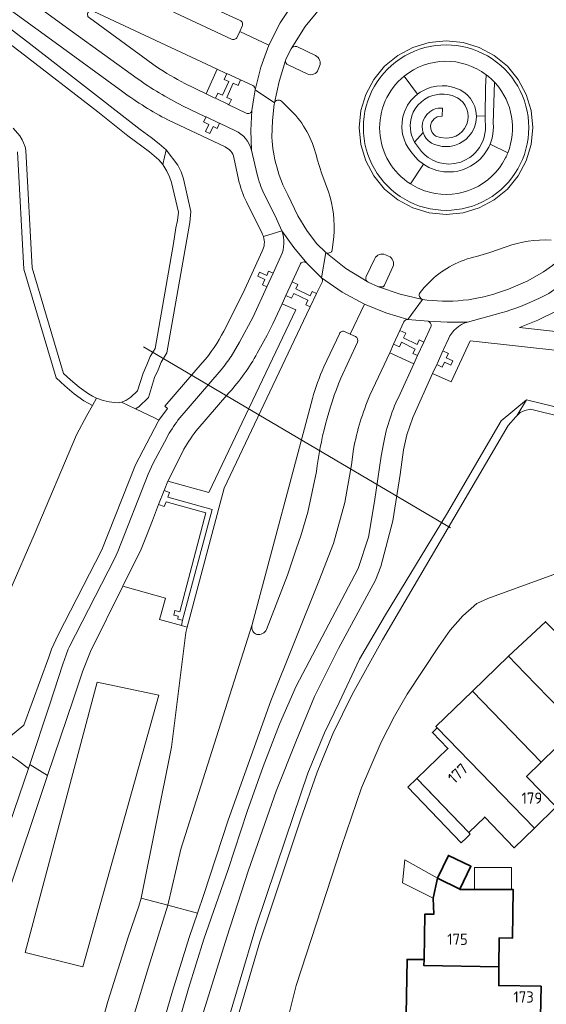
# Model space of a CAD drawing. Header units: metres. Extents: x 149984 to 156489, y 469398 to 478068.
# Tile 443 of 656: x 153673 to 153737, y 473089 to 473208. Entities that reach past the tile are written whole.
import ezdxf
from ezdxf.enums import TextEntityAlignment as Align

# ---------------------------------------------------------------- set-up
doc = ezdxf.new("R2010")
doc.units = ezdxf.units.M
doc.header["$LTSCALE"] = 0.75
for name, color, linetype, lineweight in [('B-WE-GR-BEPLANTING_CULTUUR_HEESTERS-GV', 252, 'Continuous', 18), ('B-WE-GR-BEPLANTING_CULTUUR_VASTE PLANTENVAK-GV', 252, 'Continuous', 18), ('B-WE-GR-STRUIK-GV', 252, 'Continuous', 13), ('B-WE-KW-KUNSTWERK_DUIKER-G', 6, 'Continuous', 18), ('B-WE-OG-BEBOUWING-GV', 6, 'Continuous', 35), ('B-WE-OG-BEBOUWING-T18', 1, 'Continuous', 18), ('B-WE-OG-BEBOUWING_LUIFEL-GV', 6, 'Continuous', 18), ('B-WE-OG-BEBOUWING_OVERBOUWING-GV', 6, 'Continuous', 18), ('B-WE-OG-TERREIN_BEGROEID-GV', 252, 'Continuous', 18), ('B-WE-OG-TERREIN_ERF-GV', 252, 'Continuous', 18), ('B-WE-OG-TERREIN_OEVER-GV', 252, 'Continuous', 18), ('B-WE-OG-WATER_MEER-GV', 252, 'Continuous', 18), ('B-WE-VH-GESLOTENVERHARDING_ASFALT-GV', 252, 'Continuous', 18), ('B-WE-VH-GESLOTENVERHARDING_BETON-GV', 252, 'Continuous', 18), ('B-WE-VH-OPENVERHARDING_BETONSTRAATSTEEN-GV', 252, 'Continuous', 18), ('B-WE-VH-OPENVERHARDING_TEGEL-GV', 252, 'Continuous', 18)]:
    doc.layers.add(name, color=color, linetype=linetype, lineweight=lineweight)
doc.styles.add('NLCS-ISO-M750-T18', font='NLCS-ISO.ttf', dxfattribs={"height": 1.35})

msp = doc.modelspace()

# ---------------------------------------------------------------- linework, layer by layer
at = {"layer": 'B-WE-GR-BEPLANTING_CULTUUR_HEESTERS-GV', "flags": 128}
for points in [[(153695.681, 473198.985), (153697.026, 473201.935), (153682.15, 473208.928), (153682.019, 473208.999), (153681.978, 473209.01), (153681.947, 473209.018), (153681.85, 473209.026), (153681.725, 473209.008), (153681.644, 473208.977), (153681.58, 473208.94), (153681.528, 473208.898), (153681.489, 473208.858), (153681.45, 473208.806), (153681.411, 473208.733), (153681.39, 473208.674), (153681.373, 473208.58), (153681.373, 473208.495), (153681.395, 473208.389), (153681.427, 473208.315), (153681.453, 473208.264), (153681.497, 473208.214), (153681.596, 473208.131), (153689.711, 473202.243)], [(153693.114, 473200.214), (153695.681, 473198.985)], [(153706.234, 473196.661), (153704.764, 473198.087)], [(153703.909, 473197.741), (153703.683, 473195.774), (153703.626, 473193.74)], [(153710.446, 473187.171), (153709.652, 473189.319), (153709.089, 473191.097)], [(153705.551, 473186.77), (153706.767, 473184.252), (153707.855, 473182.488), (153709.015, 473180.905), (153710.132, 473179.812), (153710.265, 473179.767), (153710.354, 473179.759), (153710.451, 473179.761), (153710.544, 473179.778), (153710.669, 473179.831), (153710.76, 473179.887), (153710.813, 473179.944), (153710.856, 473180.001), (153710.898, 473180.097), (153710.909, 473180.167), (153711.095, 473181.728)], [(153731.914, 473180.517), (153729.939, 473179.822), (153728.321, 473179.355)], [(153732.163, 473175.425), (153734.492, 473176.424), (153736.396, 473177.504), (153737.469, 473178.279), (153739.748, 473180.246)], [(153722.875, 473176.504), (153722.019, 473175.603), (153721.508, 473174.997)], [(153721.815, 473174.176), (153722.347, 473174.091)], [(153737.929, 473172.744), (153735.717, 473171.67), (153733.504, 473170.782), (153742.508, 473169.781), (153742.67, 473171.218), (153739.516, 473172.659)], [(153672.09, 473121.49), (153673.7, 473122.79), (153676.71, 473131.018), (153677.043, 473131.976), (153677.837, 473133.713), (153683.088, 473143.952), (153687.167, 473154.216), (153689.894, 473159.459), (153689.994, 473159.597), (153689.439, 473159.885), (153687.183, 473160.948), (153685.46, 473161.76), (153685.09, 473161.71), (153684.63, 473161.73), (153683.97, 473161.81), (153683.27, 473161.99), (153682.449, 473162.272), (153681.972, 473161.388), (153681.309, 473160.162), (153680.05, 473157.83), (153674.94, 473145.77), (153672, 473138.99)]]:
    msp.add_lwpolyline(points, dxfattribs=at)
at = {"layer": 'B-WE-GR-BEPLANTING_CULTUUR_HEESTERS-GV'}
for points in [[(153689.711, 473202.243, 0.0250193), (153693.114, 473200.214)], [(153703.939, 473197.881, 0.0712196), (153703.909, 473197.741)], [(153704.764, 473198.087, 0.5308045), (153703.939, 473197.881)], [(153709.089, 473191.097, 0.1317312), (153706.234, 473196.661)], [(153703.626, 473193.74, 0.1100492), (153705.551, 473186.77)], [(153711.095, 473181.728, 0.1019836), (153710.446, 473187.171)], [(153737.313, 473181.313, 0.1089173), (153731.914, 473180.517)], [(153728.321, 473179.355, 0.1360695), (153722.875, 473176.504)], [(153722.347, 473174.091, 0.1269447), (153732.163, 473175.425)], [(153721.508, 473174.997, 0.5249034), (153721.815, 473174.176)]]:
    msp.add_lwpolyline(points, format="xyb", dxfattribs=at)
at = {"layer": 'B-WE-GR-BEPLANTING_CULTUUR_VASTE PLANTENVAK-GV'}
for points in [[(153729.49, 473201.279, 0.3453858), (153719.588, 473201.107)], [(153719.588, 473201.107, 0.5125689), (153720.36, 473188.102)], [(153730.646, 473200.21, 0.0087538), (153730.48, 473200.391)], [(153732.092, 473191.857, 0.2830074), (153730.646, 473200.21)], [(153731.814, 473191.239, 0.0197819), (153732.092, 473191.857)], [(153722.649, 473187.113, 0.3556756), (153731.814, 473191.239)], [(153720.36, 473188.102, 0.078146), (153722.649, 473187.113)]]:
    msp.add_lwpolyline(points, format="xyb", dxfattribs=at)
at = {"layer": 'B-WE-GR-BEPLANTING_CULTUUR_VASTE PLANTENVAK-GV', "flags": 128}
for points in [[(153720.36, 473188.102), (153721.912, 473190.476), (153721.323, 473190.937), (153720.906, 473191.356), (153720.395, 473192.028), (153720.041, 473192.522), (153719.802, 473192.952), (153719.575, 473193.495), (153719.404, 473194.114), (153719.308, 473194.876), (153719.332, 473195.586), (153719.427, 473196.188), (153719.621, 473196.825), (153719.99, 473197.59), (153720.396, 473198.169), (153720.858, 473198.662), (153721.203, 473198.953), (153719.588, 473201.107)], [(153719.588, 473201.107), (153721.203, 473198.953), (153721.512, 473199.172), (153722.321, 473199.597), (153722.865, 473199.783), (153723.51, 473199.916), (153724.16, 473199.96), (153724.734, 473199.927), (153725.598, 473199.745), (153726.34, 473199.447), (153726.903, 473199.117), (153727.235, 473198.825), (153727.24, 473198.819), (153727.593, 473198.411), (153727.926, 473197.869), (153728.108, 473197.437), (153728.25, 473196.894), (153728.308, 473196.272), (153729.381, 473196.324), (153729.394, 473199.748), (153729.49, 473201.279)], [(153730.48, 473200.391), (153730.339, 473195.404), (153730.357, 473195.018), (153730.339, 473194.514), (153730.297, 473194.156), (153730.195, 473193.644), (153730.085, 473193.262), (153729.953, 473192.906), (153732.092, 473191.857)], [(153732.092, 473191.857), (153729.953, 473192.906), (153729.796, 473192.557), (153729.536, 473192.091), (153729.218, 473191.636), (153728.746, 473191.105), (153728.335, 473190.738), (153728.045, 473190.521), (153727.585, 473190.233), (153727.097, 473189.991), (153726.627, 473189.813), (153726.051, 473189.66), (153725.526, 473189.576), (153724.884, 473189.546), (153724.361, 473189.577), (153723.537, 473189.732), (153722.567, 473190.096), (153721.912, 473190.476), (153720.36, 473188.102)]]:
    msp.add_lwpolyline(points, dxfattribs=at)
for points in [[(153720.852, 473193.136), (153721.873, 473194.3), (153721.792, 473194.646), (153721.767, 473195.086), (153721.811, 473195.455), (153721.895, 473195.758), (153722.068, 473196.135), (153722.324, 473196.495), (153722.665, 473196.816), (153723.047, 473197.052), (153723.342, 473197.172), (153723.694, 473197.257), (153724.202, 473197.235), (153724.172, 473196.28), (153723.577, 473196.194), (153723.192, 473195.955), (153722.9, 473195.571), (153722.775, 473195.154), (153722.796, 473194.714), (153722.964, 473194.309), (153723.216, 473194.017), (153723.407, 473193.882), (153723.935, 473193.713), (153724.676, 473193.608), (153725.319, 473193.689), (153725.829, 473193.876), (153726.242, 473194.126), (153726.598, 473194.444), (153726.871, 473194.79), (153727.134, 473195.302), (153727.266, 473195.776), (153727.308, 473196.223), (153727.262, 473196.738), (153727.157, 473197.126), (153726.944, 473197.583), (153726.69, 473197.943), (153726.324, 473198.302), (153726.04, 473198.475), (153725.389, 473198.76), (153724.826, 473198.901), (153724.399, 473198.95), (153723.855, 473198.943), (153723.066, 473198.793), (153722.56, 473198.602), (153722.073, 473198.334), (153721.663, 473198.027), (153721.234, 473197.595), (153720.918, 473197.167), (153720.69, 473196.755), (153720.519, 473196.333), (153720.381, 473195.803), (153720.318, 473195.21), (153720.332, 473194.746), (153720.389, 473194.351), (153720.483, 473193.976), (153720.661, 473193.504)], [(153728.308, 473196.272), (153728.282, 473195.803), (153728.197, 473195.349), (153728.018, 473194.821), (153727.754, 473194.315), (153727.449, 473193.897), (153727.033, 473193.479), (153726.597, 473193.17), (153726.274, 473192.986), (153725.677, 473192.75), (153725.117, 473192.636), (153724.705, 473192.612), (153724.182, 473192.641), (153723.742, 473192.729), (153723.249, 473192.854), (153722.887, 473193.027), (153722.531, 473193.288), (153722.244, 473193.595), (153722.043, 473193.903), (153721.873, 473194.3), (153720.852, 473193.136), (153721.674, 473192.002), (153722.122, 473191.561), (153722.484, 473191.284), (153723.027, 473190.965), (153723.699, 473190.698), (153724.321, 473190.557), (153724.967, 473190.507), (153725.643, 473190.556), (153726.409, 473190.743), (153726.922, 473190.955), (153727.507, 473191.299), (153727.859, 473191.572), (153728.171, 473191.866), (153728.401, 473192.126), (153728.672, 473192.495), (153728.93, 473192.942), (153729.13, 473193.406), (153729.241, 473193.754), (153729.335, 473194.181), (153729.389, 473194.648), (153729.381, 473196.324)]]:
    msp.add_lwpolyline(points, close=True, dxfattribs=at)
at = {"layer": 'B-WE-GR-STRUIK-GV', "flags": 128}
for points in [[(153721.203, 473198.953), (153720.858, 473198.662), (153720.396, 473198.169), (153719.99, 473197.59), (153719.621, 473196.825), (153719.427, 473196.188), (153719.332, 473195.586), (153719.308, 473194.876), (153719.404, 473194.114), (153719.575, 473193.495), (153719.802, 473192.952), (153720.041, 473192.522), (153720.395, 473192.028), (153720.906, 473191.356), (153721.323, 473190.937), (153721.912, 473190.476), (153722.567, 473190.096), (153723.537, 473189.732), (153724.361, 473189.577), (153724.884, 473189.546), (153725.526, 473189.576), (153726.051, 473189.66), (153726.627, 473189.813), (153727.097, 473189.991), (153727.585, 473190.233), (153728.045, 473190.521), (153728.335, 473190.738), (153728.746, 473191.105), (153729.218, 473191.636), (153729.536, 473192.091), (153729.796, 473192.557), (153729.953, 473192.906), (153730.085, 473193.262), (153730.195, 473193.644), (153730.297, 473194.156), (153730.339, 473194.514), (153730.357, 473195.018), (153730.339, 473195.404), (153730.48, 473200.391)], [(153729.49, 473201.279), (153729.394, 473199.748), (153729.381, 473196.324), (153729.389, 473194.648), (153729.335, 473194.181), (153729.241, 473193.754), (153729.13, 473193.406), (153728.93, 473192.942), (153728.672, 473192.495), (153728.401, 473192.126), (153728.171, 473191.866), (153727.859, 473191.572), (153727.507, 473191.299), (153726.922, 473190.955), (153726.409, 473190.743), (153725.643, 473190.556), (153724.967, 473190.507), (153724.321, 473190.557), (153723.699, 473190.698), (153723.027, 473190.965), (153722.484, 473191.284), (153722.122, 473191.561), (153721.674, 473192.002), (153720.852, 473193.136), (153720.661, 473193.504), (153720.483, 473193.976), (153720.389, 473194.351), (153720.332, 473194.746), (153720.318, 473195.21), (153720.381, 473195.803), (153720.519, 473196.333), (153720.69, 473196.755), (153720.918, 473197.167), (153721.234, 473197.595), (153721.663, 473198.027), (153722.073, 473198.334), (153722.56, 473198.602), (153723.066, 473198.793), (153723.855, 473198.943), (153724.399, 473198.95), (153724.826, 473198.901), (153725.389, 473198.76), (153726.04, 473198.475), (153726.324, 473198.302), (153726.69, 473197.943), (153726.944, 473197.583), (153727.157, 473197.126), (153727.262, 473196.738), (153727.308, 473196.223), (153727.266, 473195.776), (153727.134, 473195.302), (153726.871, 473194.79), (153726.598, 473194.444), (153726.242, 473194.126), (153725.829, 473193.876), (153725.319, 473193.689), (153724.676, 473193.608), (153723.935, 473193.713), (153723.407, 473193.882), (153723.216, 473194.017), (153722.964, 473194.309), (153722.796, 473194.714), (153722.775, 473195.154), (153722.9, 473195.571), (153723.192, 473195.955), (153723.577, 473196.194), (153724.172, 473196.28), (153724.202, 473197.235), (153723.694, 473197.257), (153723.342, 473197.172), (153723.047, 473197.052), (153722.665, 473196.816), (153722.324, 473196.495), (153722.068, 473196.135), (153721.895, 473195.758), (153721.811, 473195.455), (153721.767, 473195.086), (153721.792, 473194.646), (153721.873, 473194.3), (153722.043, 473193.903), (153722.244, 473193.595), (153722.531, 473193.288), (153722.887, 473193.027), (153723.249, 473192.854), (153723.742, 473192.729), (153724.182, 473192.641), (153724.705, 473192.612), (153725.117, 473192.636), (153725.677, 473192.75), (153726.274, 473192.986), (153726.597, 473193.17), (153727.033, 473193.479), (153727.449, 473193.897), (153727.754, 473194.315), (153728.018, 473194.821), (153728.197, 473195.349), (153728.282, 473195.803), (153728.308, 473196.272), (153728.25, 473196.894), (153728.108, 473197.437), (153727.926, 473197.869), (153727.593, 473198.411), (153727.24, 473198.819), (153727.235, 473198.825), (153726.903, 473199.117), (153726.34, 473199.447), (153725.598, 473199.745), (153724.734, 473199.927), (153724.16, 473199.96), (153723.51, 473199.916), (153722.865, 473199.783), (153722.321, 473199.597), (153721.512, 473199.172), (153721.203, 473198.953)]]:
    msp.add_lwpolyline(points, dxfattribs=at)
at = {"layer": 'B-WE-GR-STRUIK-GV'}
msp.add_lwpolyline([(153730.48, 473200.391, 0.0415844), (153729.49, 473201.279)], format="xyb", dxfattribs=at)
at = {"layer": 'B-WE-KW-KUNSTWERK_DUIKER-G', "flags": 128}
msp.add_lwpolyline([(153725.188, 473146.619), (153688.146, 473168.446)], dxfattribs=at)
at = {"layer": 'B-WE-OG-BEBOUWING-GV', "flags": 128}
for points in [[(153734.199, 473129.028), (153744.06, 473118.878), (153746.554, 473121.301), (153742.973, 473124.988), (153744.88, 473126.847), (153738.616, 473133.309), (153736.623, 473135.278), (153732.181, 473131.11)], [(153744.06, 473118.878), (153734.199, 473129.028), (153732.181, 473131.11), (153727.832, 473126.894), (153736.126, 473118.337), (153737.894, 473120.054), (153741.475, 473116.367)], [(153723.56, 473122.476), (153735.309, 473110.379), (153737.939, 473112.933), (153734.358, 473116.62), (153736.126, 473118.337), (153727.832, 473126.894), (153723.421, 473122.619)], [(153735.309, 473110.379), (153723.56, 473122.476), (153722.986, 473121.919), (153724.865, 473119.98), (153721.131, 473116.361), (153727.372, 473109.835), (153729.308, 473111.717), (153732.86, 473108)], [(153723.593, 473104.346), (153726.316, 473103.026), (153727.646, 473105.77), (153724.922, 473107.09)], [(153721.975, 473093.78), (153731.023, 473093.656), (153731.071, 473097.137), (153732.641, 473097.082), (153732.723, 473102.981), (153726.323, 473102.983), (153726.316, 473103.026), (153723.593, 473104.346), (153723.096, 473101.943), (153723.162, 473099.976), (153722.067, 473099.974), (153721.986, 473094.506)], [(153731.023, 473093.656), (153721.975, 473093.78), (153721.986, 473094.506), (153719.941, 473094.536), (153719.845, 473087.886), (153736.047, 473087.649), (153736.1, 473091.292), (153730.992, 473091.367)]]:
    msp.add_lwpolyline(points, close=True, dxfattribs=at)
at = {"layer": 'B-WE-OG-BEBOUWING_LUIFEL-GV', "flags": 128}
for points in [[(153727.372, 473109.835), (153722.296, 473115.143), (153721.131, 473116.361), (153720.041, 473115.318), (153726.472, 473108.593), (153727.127, 473109.219), (153727.563, 473109.636)], [(153723.593, 473104.346), (153719.676, 473106.557), (153719.396, 473103.756), (153723.096, 473101.943)]]:
    msp.add_lwpolyline(points, close=True, dxfattribs=at)
at = {"layer": 'B-WE-OG-BEBOUWING_OVERBOUWING-GV', "flags": 128}
msp.add_lwpolyline([(153728.069, 473102.982), (153732.531, 473102.981), (153732.532, 473105.618), (153728.07, 473105.619)], close=True, dxfattribs=at)
at = {"layer": 'B-WE-OG-TERREIN_BEGROEID-GV', "flags": 128}
for points in [[(153685.643, 473199.209), (153677.489, 473205.153), (153663.792, 473215.103)], [(153671.607, 473207.177), (153674.174, 473205.22), (153680.299, 473200.477), (153687.732, 473194.666), (153689.059, 473193.693), (153690.034, 473192.947), (153690.88, 473192.223), (153692.26, 473190.353), (153692.662, 473189.562), (153692.963, 473188.707), (153693.851, 473184.797), (153693.715, 473183.453), (153690.958, 473167.72), (153690.278, 473166.61), (153689.907, 473165.664), (153689.471, 473164.744), (153688.72, 473162.322), (153687.559, 473161.191), (153687.183, 473160.948), (153689.439, 473159.885), (153689.994, 473159.597), (153691.022, 473161.01), (153690.689, 473161.305), (153695.228, 473166.517)], [(153697.965, 473192.574), (153691.062, 473195.839)], [(153672, 473138.99), (153674.94, 473145.77), (153680.05, 473157.83), (153681.309, 473160.162), (153681.972, 473161.388), (153680.922, 473161.95), (153679.753, 473162.792), (153678.654, 473163.724), (153677.609, 473164.706), (153673.698, 473177.828), (153672.925, 473191.998)], [(153699.598, 473188.644), (153699.034, 473191.283)], [(153702.462, 473182.105), (153700.549, 473185.955)], [(153697.825, 473170.351), (153700.143, 473174.949), (153702.434, 473179.979)], [(153692.818, 473155.757), (153691.061, 473152.251), (153696.01, 473150.889), (153706.507, 473172.926), (153704.866, 473173.652), (153703.729, 473171.22), (153703.044, 473169.876), (153701.859, 473167.693)], [(153744.336, 473167.32), (153727.553, 473169.185), (153725.268, 473164.211), (153723.024, 473165.221), (153720.631, 473159.938), (153719.922, 473157.822), (153719.491, 473156.017), (153719.113, 473153.026), (153718.226, 473147.454), (153716.774, 473141.952), (153716.119, 473140.276), (153711.66, 473132.03), (153708.78, 473126.26), (153706.6, 473120.98), (153704.14, 473114.83), (153700.79, 473105.3), (153698.17, 473097.21), (153694.59, 473085.75)], [(153720.734, 473166.392), (153717.838, 473167.744), (153715.459, 473162.598)], [(153719.103, 473162.794), (153720.734, 473166.392)], [(153698.445, 473162.911), (153694.458, 473158.275)], [(153697.156, 473083.146), (153699.777, 473092.049), (153701.705, 473098.404), (153705.29, 473109.155), (153707.974, 473117.002), (153709.96, 473121.884), (153711.744, 473125.553), (153714.178, 473130.753), (153717.316, 473136.093), (153724.686, 473148.236), (153731.306, 473159.529), (153734.36, 473162.049), (153751.831, 473157.799)], [(153691.96, 473085.44), (153693.54, 473091.01), (153695.41, 473096.96), (153698.35, 473105.39), (153700.62, 473112.37), (153702.59, 473117.83), (153704.55, 473122.92), (153706.57, 473127.52), (153714.024, 473141.697), (153715.282, 473145.499), (153716.005, 473149.797), (153716.82, 473155.267), (153717.077, 473156.75)], [(153713.486, 473156.117), (153713.226, 473154.2), (153712.444, 473149.666), (153711.044, 473144.725), (153709.3, 473140.186), (153703.486, 473125.747), (153698.331, 473111.328), (153695.391, 473102.348), (153694.638, 473100.103), (153693.66, 473097.19), (153691.64, 473090.7), (153688.78, 473080.9)], [(153682.71, 473085.45), (153683.82, 473089.45), (153686.29, 473097.22), (153687.56, 473100.95), (153687.852, 473101.906), (153691.511, 473120.131), (153693.23, 473133.972), (153693.404, 473134.625), (153692.697, 473134.824), (153690.08, 473135.56), (153690.254, 473136.226), (153690.765, 473138.116), (153685.624, 473139.587), (153681.714, 473131.683), (153680.804, 473129.36), (153679.685, 473125.995), (153676.539, 473116.737), (153671.56, 473101.82)], [(153670.84, 473107.57), (153674.242, 473117.587), (153672.909, 473118.561)]]:
    msp.add_lwpolyline(points, dxfattribs=at)
at = {"layer": 'B-WE-OG-TERREIN_BEGROEID-GV'}
for points in [[(153691.062, 473195.839, -0.0380882), (153685.643, 473199.209)], [(153699.034, 473191.283, 0.2516998), (153697.965, 473192.574)], [(153700.549, 473185.955, -0.0545516), (153699.598, 473188.644)], [(153702.434, 473179.979, 0.2106267), (153702.609, 473181.759)], [(153702.609, 473181.759, 0.0429648), (153702.462, 473182.105)], [(153695.228, 473166.517, 0.0601934), (153697.825, 473170.351)], [(153701.859, 473167.693, -0.0585628), (153698.445, 473162.911)], [(153715.459, 473162.598, 0.056031), (153713.486, 473156.117)], [(153717.077, 473156.75, -0.0694511), (153719.103, 473162.794)], [(153694.458, 473158.275, 0.0428292), (153692.818, 473155.757)]]:
    msp.add_lwpolyline(points, format="xyb", dxfattribs=at)
at = {"layer": 'B-WE-OG-TERREIN_BEGROEID-GV', "flags": 128}
for points in [[(153682.556, 473128.002), (153689.985, 473126.405), (153680.815, 473093.641), (153673.867, 473095.348)], [(153682.556, 473128.002), (153673.867, 473095.348), (153680.815, 473093.641), (153689.985, 473126.405)]]:
    msp.add_lwpolyline(points, close=True, dxfattribs=at)
at = {"layer": 'B-WE-OG-TERREIN_ERF-GV', "flags": 128}
for points in [[(153740.168, 473141.891), (153729.68, 473138.1), (153728.34, 473137.48), (153726.68, 473135.99), (153725.14, 473134.28), (153723.73, 473132.26), (153719.95, 473126.55), (153718.4, 473123.9), (153716.81, 473120.74), (153714.43, 473115.23), (153712.01, 473108.14), (153706.57, 473091.4), (153705.14, 473085.76)], [(153737.894, 473120.054), (153736.126, 473118.337), (153734.358, 473116.62), (153737.939, 473112.933), (153735.309, 473110.379), (153732.86, 473108), (153729.308, 473111.717), (153727.372, 473109.835), (153721.131, 473116.361), (153724.865, 473119.98), (153722.986, 473121.919), (153723.56, 473122.476), (153723.421, 473122.619), (153727.832, 473126.894), (153732.181, 473131.11), (153736.623, 473135.278), (153738.616, 473133.309)], [(153719.845, 473087.886), (153719.941, 473094.536), (153721.986, 473094.506), (153722.067, 473099.974), (153723.162, 473099.976), (153723.096, 473101.943), (153723.593, 473104.346), (153724.922, 473107.09), (153727.646, 473105.77), (153726.316, 473103.026), (153726.323, 473102.983), (153732.723, 473102.981), (153732.641, 473097.082), (153731.071, 473097.137), (153731.023, 473093.656), (153730.992, 473091.367), (153736.1, 473091.292), (153736.047, 473087.649)]]:
    msp.add_lwpolyline(points, dxfattribs=at)
at = {"layer": 'B-WE-OG-TERREIN_OEVER-GV', "flags": 128}
for points in [[(153662.95, 473211.89), (153673.26, 473204.03), (153682.61, 473196.79), (153686.24, 473193.9), (153688.87, 473191.97), (153689.99, 473191.01), (153690.47, 473190.46), (153690.88, 473192.223), (153690.034, 473192.947), (153689.059, 473193.693), (153687.732, 473194.666), (153680.299, 473200.477), (153674.174, 473205.22), (153671.607, 473207.177), (153671.601, 473207.181), (153663.709, 473213.19)], [(153672.925, 473191.998), (153673.698, 473177.828), (153677.609, 473164.706), (153678.654, 473163.724), (153679.753, 473162.792), (153680.922, 473161.95), (153681.972, 473161.388), (153682.449, 473162.272), (153681.96, 473162.48), (153681.48, 473162.78), (153680.37, 473163.58), (153679.32, 473164.47), (153678.49, 473165.25), (153674.69, 473178), (153673.92, 473192.12), (153673.83, 473192.59), (153673.66, 473193.06), (153673.48, 473193.43), (153673.19, 473193.9), (153672.42, 473194.82)], [(153696.98, 473079.01), (153702.17, 473096.64), (153707.05, 473111.27), (153709.08, 473117.14), (153710.99, 473121.76), (153713.32, 473126.49), (153716.96, 473133.08), (153732.12, 473158.94), (153733.07, 473160.02), (153733.199, 473160.142), (153734.36, 473162.049), (153731.306, 473159.529), (153724.686, 473148.236), (153717.316, 473136.093), (153714.178, 473130.753), (153711.744, 473125.553), (153709.96, 473121.884), (153707.974, 473117.002), (153705.29, 473109.155), (153701.705, 473098.404), (153699.777, 473092.049), (153697.156, 473083.146)]]:
    msp.add_lwpolyline(points, dxfattribs=at)
for points in [[(153685.46, 473161.76), (153687.183, 473160.948), (153687.559, 473161.191), (153688.72, 473162.322), (153689.471, 473164.744), (153689.907, 473165.664), (153690.278, 473166.61), (153690.958, 473167.72), (153693.715, 473183.453), (153693.851, 473184.797), (153692.963, 473188.707), (153692.662, 473189.562), (153692.26, 473190.353), (153690.88, 473192.223), (153690.47, 473190.46), (153690.94, 473189.64), (153691.28, 473188.97), (153691.52, 473188.29), (153692.334, 473184.704), (153692.23, 473183.68), (153692.05, 473182.8), (153691.75, 473180.9), (153689.53, 473168.26), (153688.93, 473167.28), (153688.53, 473166.26), (153688.07, 473165.29), (153687.4, 473163.13), (153686.62, 473162.37), (153686, 473161.97)], [(153734.36, 473162.049), (153733.199, 473160.142), (153733.6, 473160.52), (153734.16, 473160.78), (153734.84, 473160.92), (153750.13, 473157.16), (153751.831, 473157.799)]]:
    msp.add_lwpolyline(points, close=True, dxfattribs=at)
at = {"layer": 'B-WE-OG-WATER_MEER-GV', "flags": 128}
for points in [[(153672.42, 473194.82), (153673.19, 473193.9), (153673.48, 473193.43), (153673.66, 473193.06), (153673.83, 473192.59), (153673.92, 473192.12), (153674.69, 473178), (153678.49, 473165.25), (153679.32, 473164.47), (153680.37, 473163.58), (153681.48, 473162.78), (153681.96, 473162.48), (153682.449, 473162.272), (153683.27, 473161.99), (153683.97, 473161.81), (153684.63, 473161.73), (153685.09, 473161.71), (153685.46, 473161.76), (153686, 473161.97), (153686.62, 473162.37), (153687.4, 473163.13), (153688.07, 473165.29), (153688.53, 473166.26), (153688.93, 473167.28), (153689.53, 473168.26), (153691.75, 473180.9), (153692.05, 473182.8), (153692.23, 473183.68), (153692.334, 473184.704), (153691.52, 473188.29), (153691.28, 473188.97), (153690.94, 473189.64), (153690.47, 473190.46), (153689.99, 473191.01), (153688.87, 473191.97), (153686.24, 473193.9), (153682.61, 473196.79), (153673.26, 473204.03), (153662.95, 473211.89)], [(153750.13, 473157.16), (153734.84, 473160.92), (153734.16, 473160.78), (153733.6, 473160.52), (153733.199, 473160.142), (153733.07, 473160.02), (153732.12, 473158.94), (153716.96, 473133.08), (153713.32, 473126.49), (153710.99, 473121.76), (153709.08, 473117.14), (153707.05, 473111.27), (153702.17, 473096.64), (153696.98, 473079.01)], [(153705.14, 473085.76), (153706.57, 473091.4), (153712.01, 473108.14), (153714.43, 473115.23), (153716.81, 473120.74), (153718.4, 473123.9), (153719.95, 473126.55), (153723.73, 473132.26), (153725.14, 473134.28), (153726.68, 473135.99), (153728.34, 473137.48), (153729.68, 473138.1), (153740.168, 473141.891)]]:
    msp.add_lwpolyline(points, dxfattribs=at)
at = {"layer": 'B-WE-VH-GESLOTENVERHARDING_ASFALT-GV', "flags": 128}
for points in [[(153645.32, 473226.593), (153645.63, 473226.45), (153660.619, 473219.383), (153664.194, 473217.529), (153665.088, 473216.979), (153681.978, 473209.01), (153682.019, 473208.999), (153682.15, 473208.928), (153697.026, 473201.935), (153698.027, 473201.479), (153698.176, 473201.411), (153699.665, 473200.732), (153699.816, 473200.663), (153701.32, 473199.977)], [(153689.711, 473202.243), (153681.596, 473208.131), (153681.497, 473208.214), (153681.453, 473208.264), (153681.427, 473208.315), (153681.395, 473208.389), (153681.373, 473208.495), (153681.373, 473208.58), (153681.39, 473208.674), (153681.411, 473208.733), (153681.45, 473208.806), (153681.489, 473208.858), (153681.528, 473208.898), (153681.58, 473208.94), (153681.644, 473208.977), (153681.725, 473209.008), (153681.85, 473209.026), (153681.947, 473209.018), (153681.978, 473209.01), (153665.088, 473216.979), (153679.551, 473206.476), (153687.348, 473200.846)], [(153688.378, 473212.65), (153690.68, 473211.883), (153692.54, 473211.173), (153699.799, 473207.827)], [(153698.757, 473205.582), (153687.645, 473210.792)], [(153700.034, 473207.139), (153699.741, 473206.486), (153703.27, 473204.849), (153704.642, 473207.55), (153706.324, 473210.07)], [(153705.32, 473203.152), (153705.943, 473204.418), (153707.648, 473207.083), (153709.513, 473209.399), (153706.324, 473210.07), (153704.642, 473207.55), (153703.27, 473204.849), (153702.292, 473202.209), (153701.61, 473199.477), (153703.939, 473197.881)], [(153709.513, 473209.399), (153707.648, 473207.083), (153705.943, 473204.418)], [(153701.61, 473199.477), (153702.292, 473202.209), (153703.27, 473204.849), (153699.741, 473206.486), (153699.449, 473205.834)], [(153706.614, 473204.67), (153708.895, 473203.603)], [(153703.939, 473197.881), (153704.494, 473200.478), (153705.278, 473203.017)], [(153705.278, 473203.017), (153704.494, 473200.478), (153703.939, 473197.881)], [(153707.899, 473201.388), (153705.571, 473202.47)], [(153709.373, 473202.323), (153709.201, 473201.893)], [(153700.535, 473196.661), (153698.442, 473197.664), (153698.297, 473197.733), (153696.818, 473198.441), (153696.673, 473198.51), (153695.681, 473198.985), (153693.114, 473200.214)], [(153703.939, 473197.881), (153701.61, 473199.477), (153701.44, 473198.484), (153701.217, 473196.953), (153701.101, 473194.566), (153701.149, 473192.177), (153701.852, 473189.247)], [(153704.764, 473198.087), (153706.234, 473196.661)], [(153692.849, 473197.544), (153695.63, 473196.221), (153695.681, 473196.197), (153697.255, 473195.448), (153697.306, 473195.424), (153699.213, 473194.517)], [(153701.149, 473192.177), (153701.101, 473194.566), (153701.217, 473196.953)], [(153703.626, 473193.74), (153703.683, 473195.774), (153703.909, 473197.741)], [(153709.089, 473191.097), (153709.652, 473189.319), (153710.446, 473187.171)], [(153702.646, 473186.951), (153704.004, 473184.271), (153704.814, 473182.456), (153706.255, 473180.446), (153707.822, 473178.531), (153709.621, 473176.768), (153710.132, 473179.812)], [(153710.132, 473179.812), (153709.015, 473180.905), (153707.855, 473182.488), (153706.767, 473184.252), (153705.551, 473186.77)], [(153707.822, 473178.531), (153706.255, 473180.446), (153704.814, 473182.456)], [(153711.095, 473181.728), (153710.909, 473180.167), (153710.898, 473180.097), (153710.856, 473180.001), (153710.813, 473179.944), (153710.76, 473179.887), (153710.669, 473179.831), (153710.544, 473179.778), (153710.451, 473179.761), (153710.354, 473179.759), (153710.265, 473179.767), (153710.132, 473179.812), (153712.527, 473177.921), (153715.118, 473176.326)], [(153728.321, 473179.355), (153729.939, 473179.822), (153731.914, 473180.517)], [(153739.748, 473180.246), (153737.469, 473178.279), (153736.396, 473177.504), (153734.492, 473176.424), (153732.163, 473175.425)], [(153735.835, 473174.299), (153737.047, 473174.887), (153739.073, 473176.349), (153741.002, 473177.936), (153742.653, 473179.758), (153739.867, 473180.397)], [(153704.711, 473179.373), (153703.78, 473177.333), (153703.032, 473175.696), (153701.38, 473172.076), (153699.73, 473169.003), (153698.708, 473167.282)], [(153714.995, 473176.936), (153716.031, 473179.109)], [(153717.33, 473179.551), (153717.713, 473179.392)], [(153701.859, 473167.693), (153703.044, 473169.876), (153703.729, 473171.22), (153704.866, 473173.652), (153705.322, 473174.654), (153706.067, 473176.292), (153707.017, 473178.375)], [(153718.235, 473178.107), (153717.208, 473175.892), (153717.135, 473175.776), (153717.038, 473175.708), (153716.768, 473175.679), (153716.495, 473175.669), (153719.118, 473174.792), (153721.642, 473174.216), (153721.815, 473174.176)], [(153712.111, 473175.036), (153709.621, 473176.768)], [(153721.508, 473174.997), (153722.019, 473175.603), (153722.875, 473176.504)], [(153709.684, 473176.271), (153709.027, 473174.887), (153708.255, 473173.261), (153707.82, 473172.346), (153697.88, 473151.383), (153693.404, 473134.625), (153693.23, 473133.972), (153691.511, 473120.131), (153687.852, 473101.906), (153691.049, 473101.063), (153692.65, 473107.828), (153701.226, 473134.949), (153708.519, 473162.225)], [(153712.457, 473170.271), (153713.077, 473169.989), (153714.78, 473173.593), (153712.111, 473175.036)], [(153722.347, 473174.091), (153721.815, 473174.176), (153720.031, 473171.755)], [(153720.031, 473171.755), (153717.358, 473172.539), (153714.78, 473173.593), (153713.077, 473169.989), (153713.697, 473169.708)], [(153720.031, 473171.755), (153722.47, 473171.549), (153724.772, 473171.417), (153727.217, 473171.435), (153731.312, 473172.549)], [(153715.459, 473162.598), (153717.838, 473167.744), (153718.318, 473168.781), (153719.073, 473170.415), (153719.553, 473171.452)], [(153727.217, 473171.435), (153724.772, 473171.417), (153722.47, 473171.549), (153722.495, 473171.529), (153722.605, 473171.476), (153722.661, 473171.436), (153722.731, 473171.364), (153722.779, 473171.294), (153722.81, 473171.228), (153722.833, 473171.15), (153722.842, 473171.09), (153722.842, 473170.996), (153722.833, 473170.932), (153722.807, 473170.85), (153721.948, 473169.026), (153721.194, 473167.391), (153720.734, 473166.392), (153719.103, 473162.794)], [(153694.59, 473085.75), (153698.17, 473097.21), (153700.79, 473105.3), (153704.14, 473114.83), (153706.6, 473120.98), (153708.78, 473126.26), (153711.66, 473132.03), (153716.119, 473140.276), (153716.774, 473141.952), (153718.226, 473147.454), (153719.113, 473153.026), (153719.491, 473156.017), (153719.922, 473157.822), (153720.631, 473159.938), (153723.024, 473165.221), (153723.518, 473166.312), (153723.602, 473166.498), (153724.261, 473167.952), (153724.345, 473168.138), (153724.923, 473169.415)], [(153709.877, 473166.036), (153711.779, 473170.034)], [(153713.965, 473169.009), (153711.934, 473164.65)], [(153697.506, 473165.666), (153692.289, 473159.59)], [(153694.458, 473158.275), (153698.445, 473162.911)], [(153690.927, 473157.475), (153689.314, 473154.407), (153688.707, 473153.101), (153685.026, 473143.769), (153684.641, 473142.865), (153679.158, 473132.196)], [(153717.077, 473156.75), (153716.82, 473155.267), (153716.005, 473149.797), (153715.282, 473145.499), (153714.024, 473141.697)], [(153678.795, 473131.274), (153678.386, 473130.175), (153676.78, 473125.23), (153674.4, 473118.061), (153676.539, 473116.737), (153679.685, 473125.995), (153680.804, 473129.36), (153681.714, 473131.683), (153685.624, 473139.587), (153687.828, 473144.043), (153688.477, 473145.64), (153689.2, 473147.496), (153689.949, 473149.42), (153690.606, 473151.107), (153691.061, 473152.251), (153692.818, 473155.757)], [(153701.226, 473134.949), (153692.65, 473107.828), (153691.049, 473101.063), (153694.638, 473100.103), (153695.391, 473102.348), (153698.331, 473111.328), (153703.486, 473125.747), (153709.3, 473140.186), (153711.044, 473144.725), (153712.444, 473149.666), (153713.226, 473154.2), (153713.486, 473156.117)], [(153708.988, 473153.406), (153707.952, 473148.497), (153707.124, 473145.653), (153706.596, 473144.157), (153705.494, 473140.88), (153702.976, 473134.35)], [(153714.024, 473141.697), (153706.57, 473127.52), (153704.55, 473122.92), (153702.59, 473117.83), (153700.62, 473112.37), (153698.35, 473105.39), (153695.41, 473096.96), (153693.54, 473091.01), (153691.96, 473085.44)], [(153691.049, 473101.063), (153687.852, 473101.906), (153687.56, 473100.95), (153686.29, 473097.22), (153683.82, 473089.45), (153682.71, 473085.45), (153681.99, 473082.92), (153681.01, 473079.57), (153680.27, 473076.32), (153679.62, 473073.98), (153678.32, 473068.46), (153677.84, 473066.1), (153676.83, 473061.99), (153675.37, 473055.14), (153673.44, 473045.48), (153669.97, 473026.77), (153665.54, 473000), (153663.057, 472983.706), (153659.861, 472964.186), (153655.53, 472937.175)], [(153662.992, 472960.501), (153665.986, 472981.381), (153667.906, 472993.461), (153672.046, 473018.792), (153673.867, 473028.814), (153676.109, 473040.972), (153677.852, 473050.304), (153679.6, 473058.602), (153683.713, 473076.277), (153686.924, 473087.662), (153688.722, 473093.598), (153691.049, 473101.063)], [(153688.78, 473080.9), (153691.64, 473090.7), (153693.66, 473097.19), (153694.638, 473100.103), (153691.049, 473101.063), (153688.722, 473093.598), (153686.924, 473087.662)]]:
    msp.add_lwpolyline(points, dxfattribs=at)
at = {"layer": 'B-WE-VH-GESLOTENVERHARDING_ASFALT-GV'}
for points in [[(153699.799, 473207.827, -0.4345355), (153700.034, 473207.139)], [(153699.449, 473205.834, -0.4218096), (153698.757, 473205.582)], [(153705.943, 473204.418, -0.3306661), (153706.614, 473204.67)], [(153705.571, 473202.47, -0.3381361), (153705.278, 473203.017)], [(153705.278, 473203.017, -0.0738407), (153705.32, 473203.152)], [(153708.895, 473203.603, -0.3969502), (153709.373, 473202.323)], [(153693.114, 473200.214, -0.0250193), (153689.711, 473202.243)], [(153709.201, 473201.893, -0.4490756), (153707.899, 473201.388)], [(153687.348, 473200.846, 0.0407634), (153692.849, 473197.544)], [(153701.32, 473199.977, -0.2759653), (153701.61, 473199.477)], [(153703.909, 473197.741, -0.0712196), (153703.939, 473197.881)], [(153703.939, 473197.881, -0.5308045), (153704.764, 473198.087)], [(153701.217, 473196.953, -0.4661948), (153700.535, 473196.661)], [(153706.234, 473196.661, -0.1317312), (153709.089, 473191.097)], [(153699.213, 473194.517, -0.2357511), (153701.149, 473192.177)], [(153705.551, 473186.77, -0.1100492), (153703.626, 473193.74)], [(153701.852, 473189.247, 0.0434757), (153702.646, 473186.951)], [(153710.446, 473187.171, -0.1019836), (153711.095, 473181.728)], [(153704.814, 473182.456, -0.197542), (153704.711, 473179.373)], [(153731.914, 473180.517, -0.1089173), (153737.313, 473181.313)], [(153716.031, 473179.109, -0.3938646), (153717.33, 473179.551)], [(153717.713, 473179.392, -0.4032689), (153718.235, 473178.107)], [(153722.875, 473176.504, -0.1360695), (153728.321, 473179.355)], [(153707.017, 473178.375, -0.5737901), (153707.822, 473178.531)], [(153709.621, 473176.768, -0.3359737), (153709.684, 473176.271)], [(153715.118, 473176.326, -0.3589659), (153714.995, 473176.936)], [(153732.163, 473175.425, -0.1269447), (153722.347, 473174.091)], [(153721.815, 473174.176, -0.5249034), (153721.508, 473174.997)], [(153731.312, 473172.549, 0.0456414), (153735.835, 473174.299)], [(153719.553, 473171.452, -0.2985519), (153720.031, 473171.755)], [(153724.923, 473169.415, -0.22067), (153727.217, 473171.435)], [(153711.779, 473170.034, -0.4531178), (153712.457, 473170.271)], [(153713.697, 473169.708, -0.3800728), (153713.965, 473169.009)], [(153698.708, 473167.282, -0.0127092), (153697.506, 473165.666)], [(153698.445, 473162.911, 0.0585628), (153701.859, 473167.693)], [(153708.519, 473162.225, -0.0315077), (153709.877, 473166.036)], [(153711.934, 473164.65, 0.0656489), (153708.988, 473153.406)], [(153713.486, 473156.117, -0.056031), (153715.459, 473162.598)], [(153719.103, 473162.794, 0.0694511), (153717.077, 473156.75)], [(153692.289, 473159.59, 0.0352779), (153690.927, 473157.475)], [(153692.818, 473155.757, -0.0428292), (153694.458, 473158.275)], [(153701.328, 473134.146, -0.1843401), (153701.226, 473134.949)], [(153701.794, 473133.739, -0.1821502), (153701.328, 473134.146)], [(153702.976, 473134.35, -0.3395023), (153701.794, 473133.739)], [(153679.158, 473132.196, 0.0335468), (153678.795, 473131.274)]]:
    msp.add_lwpolyline(points, format="xyb", dxfattribs=at)
at = {"layer": 'B-WE-VH-GESLOTENVERHARDING_ASFALT-GV', "flags": 128}
for points in [[(153726.688, 473205.184), (153728.655, 473204.587), (153730.467, 473203.618), (153732.056, 473202.314), (153733.36, 473200.726), (153734.328, 473198.913), (153734.925, 473196.946), (153735.126, 473194.901), (153734.925, 473192.856), (153734.328, 473190.889), (153733.36, 473189.077), (153732.056, 473187.488), (153730.467, 473186.184), (153728.655, 473185.215), (153726.688, 473184.619), (153724.643, 473184.417), (153722.597, 473184.619), (153720.631, 473185.215), (153718.818, 473186.184), (153717.229, 473187.488), (153715.926, 473189.077), (153714.957, 473190.889), (153714.36, 473192.856), (153714.159, 473194.901), (153714.36, 473196.946), (153714.957, 473198.913), (153715.926, 473200.726), (153717.229, 473202.314), (153718.818, 473203.618), (153720.631, 473204.587), (153722.597, 473205.184), (153724.643, 473205.385)], [(153716.495, 473175.669), (153715.227, 473176.259), (153715.118, 473176.326), (153712.527, 473177.921), (153710.132, 473179.812), (153709.621, 473176.768), (153712.111, 473175.036), (153714.78, 473173.593), (153717.358, 473172.539), (153720.031, 473171.755), (153721.815, 473174.176), (153721.642, 473174.216), (153719.118, 473174.792)]]:
    msp.add_lwpolyline(points, close=True, dxfattribs=at)
at = {"layer": 'B-WE-VH-GESLOTENVERHARDING_BETON-GV', "flags": 128}
for points in [[(153699.799, 473207.827), (153692.54, 473211.173), (153690.68, 473211.883), (153688.378, 473212.65)], [(153687.645, 473210.792), (153698.757, 473205.582)], [(153699.449, 473205.834), (153699.741, 473206.486), (153700.034, 473207.139)], [(153705.943, 473204.418), (153705.32, 473203.152)], [(153708.895, 473203.603), (153706.614, 473204.67)], [(153705.571, 473202.47), (153707.899, 473201.388)], [(153709.201, 473201.893), (153709.373, 473202.323)], [(153716.031, 473179.109), (153714.995, 473176.936)], [(153717.713, 473179.392), (153717.33, 473179.551)], [(153715.227, 473176.259), (153716.495, 473175.669), (153716.768, 473175.679), (153717.038, 473175.708), (153717.135, 473175.776), (153717.208, 473175.892), (153718.235, 473178.107)], [(153715.118, 473176.326), (153715.227, 473176.259)], [(153711.779, 473170.034), (153709.877, 473166.036)], [(153713.697, 473169.708), (153713.077, 473169.989), (153712.457, 473170.271)], [(153711.934, 473164.65), (153713.965, 473169.009)], [(153708.519, 473162.225), (153701.226, 473134.949)], [(153702.976, 473134.35), (153705.494, 473140.88), (153706.596, 473144.157), (153707.124, 473145.653), (153707.952, 473148.497), (153708.988, 473153.406)], [(153671.56, 473101.82), (153676.539, 473116.737), (153674.4, 473118.061), (153674.242, 473117.587), (153670.84, 473107.57)]]:
    msp.add_lwpolyline(points, dxfattribs=at)
at = {"layer": 'B-WE-VH-GESLOTENVERHARDING_BETON-GV'}
for points in [[(153700.034, 473207.139, 0.4345355), (153699.799, 473207.827)], [(153698.757, 473205.582, 0.4218096), (153699.449, 473205.834)], [(153706.614, 473204.67, 0.3306661), (153705.943, 473204.418)], [(153714.659, 473194.901, -1.0000501), (153734.626, 473194.901)], [(153705.278, 473203.017, 0.3381361), (153705.571, 473202.47)], [(153705.32, 473203.152, 0.0738407), (153705.278, 473203.017)], [(153709.373, 473202.323, 0.3969502), (153708.895, 473203.603)], [(153707.899, 473201.388, 0.4490756), (153709.201, 473201.893)], [(153734.626, 473194.901, -1.0000501), (153714.659, 473194.901)], [(153717.33, 473179.551, 0.3938646), (153716.031, 473179.109)], [(153718.235, 473178.107, 0.4032689), (153717.713, 473179.392)], [(153714.995, 473176.936, 0.3589659), (153715.118, 473176.326)], [(153712.457, 473170.271, 0.4531178), (153711.779, 473170.034)], [(153713.965, 473169.009, 0.3800728), (153713.697, 473169.708)], [(153709.877, 473166.036, 0.0315077), (153708.519, 473162.225)], [(153708.988, 473153.406, -0.0656489), (153711.934, 473164.65)], [(153701.226, 473134.949, 0.1843401), (153701.328, 473134.146)], [(153701.328, 473134.146, 0.1821502), (153701.794, 473133.739)], [(153701.794, 473133.739, 0.3395023), (153702.976, 473134.35)]]:
    msp.add_lwpolyline(points, format="xyb", dxfattribs=at)
at = {"layer": 'B-WE-VH-GESLOTENVERHARDING_BETON-GV', "flags": 128}
msp.add_lwpolyline([(153722.597, 473205.184), (153720.631, 473204.587), (153718.818, 473203.618), (153717.229, 473202.314), (153715.926, 473200.726), (153714.957, 473198.913), (153714.36, 473196.946), (153714.159, 473194.901), (153714.36, 473192.856), (153714.957, 473190.889), (153715.926, 473189.077), (153717.229, 473187.488), (153718.818, 473186.184), (153720.631, 473185.215), (153722.597, 473184.619), (153724.643, 473184.417), (153726.688, 473184.619), (153728.655, 473185.215), (153730.467, 473186.184), (153732.056, 473187.488), (153733.36, 473189.077), (153734.328, 473190.889), (153734.925, 473192.856), (153735.126, 473194.901), (153734.925, 473196.946), (153734.328, 473198.913), (153733.36, 473200.726), (153732.056, 473202.314), (153730.467, 473203.618), (153728.655, 473204.587), (153726.688, 473205.184), (153724.643, 473205.385)], close=True, dxfattribs=at)
at = {"layer": 'B-WE-VH-OPENVERHARDING_BETONSTRAATSTEEN-GV'}
for points in [[(153734.626, 473194.901, 1.0000501), (153714.659, 473194.901)], [(153719.588, 473201.107, -0.3453858), (153729.49, 473201.279)], [(153720.36, 473188.102, -0.5125689), (153719.588, 473201.107)], [(153729.49, 473201.279, -0.0415844), (153730.48, 473200.391)], [(153730.48, 473200.391, -0.0087538), (153730.646, 473200.21)], [(153730.646, 473200.21, -0.2830074), (153732.092, 473191.857)], [(153714.659, 473194.901, 1.0000501), (153734.626, 473194.901)], [(153732.092, 473191.857, -0.0197819), (153731.814, 473191.239)], [(153731.814, 473191.239, -0.3556756), (153722.649, 473187.113)], [(153722.649, 473187.113, -0.078146), (153720.36, 473188.102)]]:
    msp.add_lwpolyline(points, format="xyb", dxfattribs=at)
at = {"layer": 'B-WE-VH-OPENVERHARDING_TEGEL-GV', "flags": 128}
for points in [[(153687.348, 473200.846), (153679.551, 473206.476), (153665.088, 473216.979), (153664.194, 473217.529), (153660.619, 473219.383), (153660.208, 473218.545), (153659.709, 473217.526), (153659.592, 473217.288), (153662.635, 473215.8), (153663.792, 473215.103), (153677.489, 473205.153), (153685.643, 473199.209)], [(153701.32, 473199.977), (153699.816, 473200.663), (153699.542, 473199.99), (153698.965, 473200.25), (153698.197, 473198.542), (153698.738, 473198.283), (153698.442, 473197.664), (153700.535, 473196.661)], [(153701.217, 473196.953), (153701.44, 473198.484), (153701.61, 473199.477)], [(153699.213, 473194.517), (153697.306, 473195.424), (153697.015, 473194.814), (153696.533, 473195.044), (153696.123, 473194.182), (153695.607, 473194.427), (153696.017, 473195.289), (153695.39, 473195.587), (153695.681, 473196.197), (153695.63, 473196.221), (153692.849, 473197.544)], [(153691.062, 473195.839), (153697.965, 473192.574)], [(153701.852, 473189.247), (153701.149, 473192.177)], [(153699.034, 473191.283), (153699.598, 473188.644)], [(153700.549, 473185.955), (153702.462, 473182.105)], [(153702.609, 473181.759), (153704.814, 473182.456), (153704.004, 473184.271), (153702.646, 473186.951)], [(153704.814, 473182.456), (153702.609, 473181.759)], [(153702.434, 473179.979), (153700.143, 473174.949), (153697.825, 473170.351)], [(153698.708, 473167.282), (153699.73, 473169.003), (153701.38, 473172.076), (153703.032, 473175.696), (153702.487, 473175.945), (153702.777, 473176.58), (153701.908, 473176.976), (153702.127, 473177.456), (153702.996, 473177.059), (153703.234, 473177.582), (153703.78, 473177.333), (153704.711, 473179.373)], [(153707.017, 473178.375), (153706.067, 473176.292), (153706.769, 473175.973), (153706.507, 473175.428), (153708.227, 473174.603), (153708.485, 473175.145), (153709.027, 473174.887), (153709.684, 473176.271)], [(153709.621, 473176.768), (153707.822, 473178.531)], [(153737.047, 473174.887), (153735.835, 473174.299)], [(153719.553, 473171.452), (153719.073, 473170.415), (153719.79, 473170.084), (153719.521, 473169.541), (153721.152, 473168.732), (153721.403, 473169.277), (153721.948, 473169.026), (153722.807, 473170.85), (153722.833, 473170.932), (153722.842, 473170.996), (153722.842, 473171.09), (153722.833, 473171.15), (153722.81, 473171.228), (153722.779, 473171.294), (153722.731, 473171.364), (153722.661, 473171.436), (153722.605, 473171.476), (153722.495, 473171.529), (153722.47, 473171.549), (153720.031, 473171.755)], [(153731.312, 473172.549), (153727.217, 473171.435)], [(153742.508, 473169.781), (153733.504, 473170.782), (153735.717, 473171.67), (153737.929, 473172.744)], [(153724.923, 473169.415), (153724.345, 473168.138), (153724.261, 473167.952), (153724.918, 473167.654), (153724.673, 473167.113), (153725.46, 473166.757), (153725.227, 473166.242), (153724.44, 473166.599), (153724.176, 473166.015), (153723.518, 473166.312), (153723.024, 473165.221), (153725.268, 473164.211), (153727.553, 473169.185), (153744.336, 473167.32), (153759.32, 473165.8), (153780.95, 473163.46), (153783.282, 473163.287), (153788.28, 473162.79), (153801.87, 473161.62), (153817.27, 473161.58), (153825.721, 473161.618), (153827.64, 473161.57), (153850.41, 473161.66), (153850.476, 473165.406)], [(153695.228, 473166.517), (153690.689, 473161.305), (153691.022, 473161.01), (153689.994, 473159.597), (153689.894, 473159.459), (153687.167, 473154.216), (153683.088, 473143.952), (153677.837, 473133.713), (153677.043, 473131.976), (153676.71, 473131.018), (153673.7, 473122.79), (153672.09, 473121.49), (153671.028, 473119.612), (153671.91, 473119.22), (153672.58, 473118.8), (153672.909, 473118.561), (153674.242, 473117.587), (153674.4, 473118.061), (153676.78, 473125.23), (153678.386, 473130.175), (153678.795, 473131.274)], [(153692.289, 473159.59), (153697.506, 473165.666)], [(153679.158, 473132.196), (153684.641, 473142.865), (153685.026, 473143.769), (153688.707, 473153.101), (153689.314, 473154.407), (153690.927, 473157.475)]]:
    msp.add_lwpolyline(points, dxfattribs=at)
for points in [[(153695.681, 473198.985), (153696.673, 473198.51), (153696.818, 473198.441), (153697.114, 473199.06), (153697.655, 473198.801), (153698.408, 473200.474), (153697.874, 473200.714), (153698.176, 473201.411), (153698.027, 473201.479), (153697.026, 473201.935)], [(153698.176, 473201.411), (153697.874, 473200.714), (153698.408, 473200.474), (153697.655, 473198.801), (153697.114, 473199.06), (153696.818, 473198.441), (153698.297, 473197.733), (153698.442, 473197.664), (153698.738, 473198.283), (153698.197, 473198.542), (153698.965, 473200.25), (153699.542, 473199.99), (153699.816, 473200.663), (153699.665, 473200.732)], [(153695.607, 473194.427), (153696.123, 473194.182), (153696.533, 473195.044), (153697.015, 473194.814), (153697.306, 473195.424), (153697.255, 473195.448), (153695.681, 473196.197), (153695.39, 473195.587), (153696.017, 473195.289)], [(153703.032, 473175.696), (153703.78, 473177.333), (153703.234, 473177.582), (153702.996, 473177.059), (153702.127, 473177.456), (153701.908, 473176.976), (153702.777, 473176.58), (153702.487, 473175.945)], [(153707.97, 473174.061), (153707.713, 473173.519), (153708.255, 473173.261), (153709.027, 473174.887), (153708.485, 473175.145), (153708.227, 473174.603), (153706.507, 473175.428), (153706.769, 473175.973), (153706.067, 473176.292), (153705.322, 473174.654), (153706.004, 473174.336), (153706.266, 473174.88)], [(153708.255, 473173.261), (153707.713, 473173.519), (153707.97, 473174.061), (153706.266, 473174.88), (153706.004, 473174.336), (153705.322, 473174.654), (153704.866, 473173.652), (153706.507, 473172.926), (153696.01, 473150.889), (153691.061, 473152.251), (153690.606, 473151.107), (153691.276, 473150.86), (153691.054, 473150.311), (153696.431, 473148.841), (153692.852, 473135.46), (153692.697, 473134.824), (153693.404, 473134.625), (153697.88, 473151.383), (153707.82, 473172.346)], [(153719.073, 473170.415), (153718.318, 473168.781), (153719.006, 473168.457), (153719.273, 473168.995), (153720.901, 473168.187), (153720.649, 473167.642), (153721.194, 473167.391), (153721.948, 473169.026), (153721.403, 473169.277), (153721.152, 473168.732), (153719.521, 473169.541), (153719.79, 473170.084)], [(153717.838, 473167.744), (153720.734, 473166.392), (153721.194, 473167.391), (153720.649, 473167.642), (153720.901, 473168.187), (153719.273, 473168.995), (153719.006, 473168.457), (153718.318, 473168.781)], [(153723.602, 473166.498), (153723.518, 473166.312), (153724.176, 473166.015), (153724.44, 473166.599), (153725.227, 473166.242), (153725.46, 473166.757), (153724.673, 473167.113), (153724.918, 473167.654), (153724.261, 473167.952)], [(153691.779, 473136.088), (153692.328, 473135.957), (153692.273, 473135.603), (153692.852, 473135.46), (153696.431, 473148.841), (153691.054, 473150.311), (153691.276, 473150.86), (153690.606, 473151.107), (153689.949, 473149.42), (153690.631, 473149.19), (153690.846, 473149.734), (153695.661, 473148.405), (153692.501, 473136.487), (153691.924, 473136.631)], [(153692.852, 473135.46), (153692.273, 473135.603), (153692.328, 473135.957), (153691.779, 473136.088), (153691.924, 473136.631), (153692.501, 473136.487), (153695.661, 473148.405), (153690.846, 473149.734), (153690.631, 473149.19), (153689.949, 473149.42), (153689.2, 473147.496), (153688.477, 473145.64), (153687.828, 473144.043), (153685.624, 473139.587), (153690.765, 473138.116), (153690.254, 473136.226), (153690.08, 473135.56), (153692.697, 473134.824)]]:
    msp.add_lwpolyline(points, close=True, dxfattribs=at)
at = {"layer": 'B-WE-VH-OPENVERHARDING_TEGEL-GV'}
for points in [[(153692.849, 473197.544, -0.0407634), (153687.348, 473200.846)], [(153685.643, 473199.209, 0.0380882), (153691.062, 473195.839)], [(153701.61, 473199.477, 0.2759653), (153701.32, 473199.977)], [(153700.535, 473196.661, 0.4661948), (153701.217, 473196.953)], [(153701.149, 473192.177, 0.2357511), (153699.213, 473194.517)], [(153697.965, 473192.574, -0.2516998), (153699.034, 473191.283)], [(153699.598, 473188.644, 0.0545516), (153700.549, 473185.955)], [(153702.646, 473186.951, -0.0434757), (153701.852, 473189.247)], [(153704.711, 473179.373, 0.197542), (153704.814, 473182.456)], [(153702.609, 473181.759, -0.2106267), (153702.434, 473179.979)], [(153702.462, 473182.105, -0.0429648), (153702.609, 473181.759)], [(153707.822, 473178.531, 0.5737901), (153707.017, 473178.375)], [(153709.684, 473176.271, 0.3359737), (153709.621, 473176.768)], [(153735.835, 473174.299, -0.0456414), (153731.312, 473172.549)], [(153720.031, 473171.755, 0.2985519), (153719.553, 473171.452)], [(153727.217, 473171.435, 0.22067), (153724.923, 473169.415)], [(153697.825, 473170.351, -0.0601934), (153695.228, 473166.517)], [(153697.506, 473165.666, 0.0127092), (153698.708, 473167.282)], [(153690.927, 473157.475, -0.0352779), (153692.289, 473159.59)], [(153678.795, 473131.274, -0.0335468), (153679.158, 473132.196)]]:
    msp.add_lwpolyline(points, format="xyb", dxfattribs=at)

# ---------------------------------------------------------------- texts
at = {"layer": 'B-WE-OG-BEBOUWING-T18', "style": 'NLCS-ISO-M750-T18'}
for s, rotation, p in [('177', 43.7, (153726.072, 473116.982)), ('175', 359.2, (153726.023, 473096.97))]:
    msp.add_text(s, height=1.35, rotation=rotation, dxfattribs=at).set_placement(p, align=Align.MIDDLE)
for s, p in [('179', (153735, 473114)), ('173', (153734, 473090))]:
    msp.add_text(s, height=1.35, dxfattribs=at).set_placement(p, align=Align.MIDDLE)

doc.saveas('drawing.dxf')
